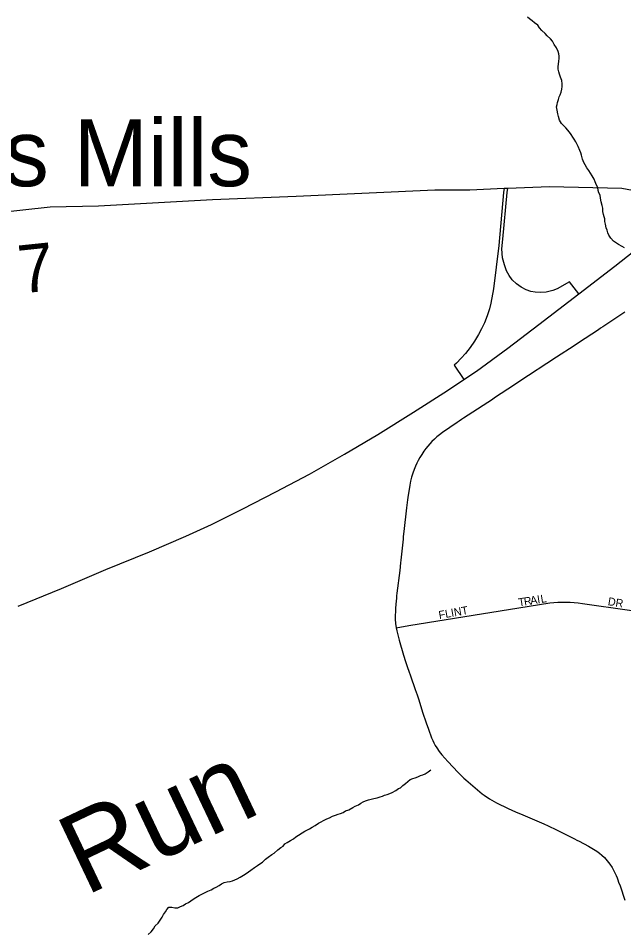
# Model space of a CAD drawing. Extents: x 1310247 to 1664935, y 284496 to 704931.
# Drawn here: x 1518144 to 1521928, y 520097 to 525811 of the extents above; entities that cross this region are included whole.
import ezdxf

# ---------------------------------------------------------------- set-up
doc = ezdxf.new("R2010")
doc.units = 0
for name, color, linetype in [('GM_P_State_Location', 7, 'Continuous'), ('GM_X_County_Road_Text', 7, 'Continuous'), ('GM_X_Interstate_Route', 7, 'Continuous'), ('GM_X_Minor_Lake_Text', 7, 'Continuous'), ('GM_X_Minor_River_Text', 7, 'Continuous'), ('GM_X_State_Location', 7, 'Continuous'), ('GM_X_State_Shield', 7, 'Continuous'), ('GM_X_Township_Road', 7, 'Continuous'), ('GM_X_US_Route', 7, 'Continuous')]:
    doc.layers.add(name, color=color, linetype=linetype)

msp = doc.modelspace()

# ---------------------------------------------------------------- linework, layer by layer
at = {"layer": 'GM_X_County_Road_Text'}
for points in [[(1518000.3, 524596.4), (1518343.7, 524632.5), (1518645.2, 524640), (1519357.7, 524679.2), (1519879.6, 524700.6), (1520747.1, 524738.9), (1520817, 524739.2)], [(1520817, 524739.2), (1520965.4, 524739.8), (1521180.2, 524748.9), (1521203.3, 524749.9), (1521464.1, 524759.8), (1521916.6, 524749.1), (1522383.3, 524661.5)], [(1521934.9, 523973.8), (1521810.8, 523892.2), (1521797, 523883.1), (1521783.3, 523874), (1521769.5, 523864.9), (1521645.4, 523783.2), (1521617.8, 523765), (1521507.6, 523692.7), (1521272.6, 523538.7), (1521245, 523520.6), (1521120.9, 523438.9), (1521107.1, 523429.8), (1520955.1, 523330.4), (1520927.3, 523312.4), (1520913.6, 523303.4), (1520899.8, 523294.3), (1520886, 523285.2), (1520794.8, 523222), (1520777.5, 523209.1), (1520760.8, 523195.5), (1520744.8, 523181.2), (1520729.5, 523166.2), (1520716.6, 523152.5), (1520703.9, 523138), (1520691.5, 523122.7), (1520679.5, 523106.5), (1520665.2, 523085.8), (1520652.7, 523065.6), (1520643.3, 523048.6), (1520634.3, 523030.7), (1520625.8, 523011.8), (1520617.8, 522992.1), (1520609.2, 522968.2), (1520601.8, 522943.9), (1520595.5, 522919.1), (1520590.3, 522893.9), (1520577.9, 522817.2), (1520575.7, 522800.9), (1520573.7, 522784.6), (1520571.8, 522768.2), (1520569.9, 522751.9), (1520553.8, 522604.7), (1520550.3, 522571.9), (1520548.6, 522555.4), (1520535.3, 522424.7), (1520533.4, 522408.6), (1520527.9, 522360.1), (1520510.6, 522218.5), (1520508.7, 522202.3), (1520506.9, 522186.1), (1520505.1, 522169.8), (1520501.3, 522125.6), (1520500.3, 522059), (1520502.2, 522027.3), (1520503.5, 522015.9), (1520505.3, 522002.9), (1520509.2, 521983.6), (1520523.7, 521924.8), (1520551.4, 521831.4), (1520564.9, 521791.6), (1520576.8, 521754.2), (1520584.8, 521731.2), (1520595.3, 521701.4), (1520624.4, 521617.2), (1520635.9, 521583.5), (1520646.6, 521551.7), (1520671.2, 521474.8), (1520693.7, 521407.9), (1520706.9, 521367.7), (1520727, 521314.2), (1520734.1, 521298.3), (1520741.9, 521282.7), (1520750.2, 521267.6), (1520759, 521252.8), (1520774.2, 521230), (1520790.8, 521208.2), (1520808.8, 521187.3), (1520828.2, 521167.3), (1520892.3, 521096.9), (1520905.1, 521085.1), (1520917.1, 521074), (1520928.7, 521063.5), (1520941, 521052.7), (1521029.1, 520976.4), (1521043.3, 520965), (1521056.7, 520955.3), (1521089.7, 520933.9), (1521103.7, 520925.3), (1521132.2, 520909), (1521205.7, 520872.3), (1521251.2, 520852.4), (1521266.5, 520845.9), (1521281.8, 520839.5), (1521297.1, 520833.1), (1521414.7, 520782.7), (1521428.1, 520776.5), (1521455.1, 520764), (1521467.6, 520758.2), (1521494.9, 520745.8), (1521578.7, 520704), (1521607.2, 520689.5), (1521620.6, 520682.7), (1521634.3, 520675.9), (1521648.6, 520668.8), (1521706.9, 520638.4), (1521760, 520605.4), (1521775.7, 520594.2), (1521790.5, 520582), (1521807.3, 520565.7), (1521825.3, 520545.5), (1521841.6, 520524.4), (1521855.5, 520503.5), (1521868.8, 520479.7), (1521880.1, 520454.7), (1521886.3, 520439.9), (1521890.6, 520428.2), (1521896.2, 520413.1), (1521905.3, 520389.3), (1521935.5, 520300.8)]]:
    msp.add_lwpolyline(points, dxfattribs=at)
at = {"layer": 'GM_X_Minor_River_Text'}
for points in [[(1521644.1, 525010.2), (1521628.6, 525038.6), (1521618.9, 525054.9), (1521609.2, 525069.1), (1521599.5, 525085.4), (1521589.7, 525099.6), (1521566.1, 525126.2), (1521552.4, 525140.5), (1521538.6, 525154.8), (1521527, 525175.1), (1521519.4, 525197.4), (1521515.8, 525213.5), (1521512.3, 525237.7), (1521508.7, 525257.8), (1521511, 525271.8), (1521513.4, 525285.9), (1521519.8, 525303.8), (1521524.2, 525319.8), (1521530.5, 525333.8), (1521536.9, 525349.8), (1521541.4, 525367.7), (1521543.8, 525385.8), (1521544.1, 525401.8), (1521540.6, 525422), (1521533, 525444.2), (1521527.4, 525462.4), (1521521.7, 525476.6), (1521518, 525492.7), (1521518.4, 525510.8), (1521520.7, 525524.8), (1521523.1, 525542.9), (1521523.6, 525561), (1521523.9, 525575), (1521522.2, 525589.1), (1521518.5, 525603.2), (1521506.9, 525627.6), (1521493.3, 525647.9), (1521483.7, 525668.2), (1521469.9, 525682.5), (1521450.2, 525700.9), (1521436.4, 525715.3), (1521416.7, 525735.7), (1521401, 525752.1), (1521391.3, 525768.3), (1521369.5, 525782.8), (1521355.7, 525795.1), (1521339.8, 525807.4), (1521326, 525817.7)], [(1521931.8, 524376.1), (1521917.9, 524384.4), (1521896, 524396.8), (1521882.1, 524405.1), (1521864.3, 524417.5), (1521846.6, 524437.9), (1521835, 524456.2), (1521829.3, 524470.4), (1521823.6, 524486.6), (1521817.9, 524502.7), (1521814.4, 524524.9), (1521810.7, 524541), (1521809.1, 524557.1), (1521805.3, 524571.3), (1521801.6, 524585.4), (1521798, 524603.6), (1521796.5, 524623.7), (1521792.8, 524641.8), (1521787.3, 524664), (1521783.8, 524688.2), (1521780.2, 524706.4), (1521772.5, 524720.6), (1521768.8, 524734.7), (1521765.1, 524752.8), (1521757.4, 524769.1), (1521749.8, 524789.3), (1521744.2, 524805.5), (1521730.5, 524825.8), (1521720.9, 524844.1), (1521709.2, 524860.4), (1521697.4, 524876.6), (1521687.8, 524894.9), (1521678, 524909.2), (1521670.5, 524931.4), (1521663, 524955.6), (1521659.3, 524969.8), (1521653.6, 524985.9), (1521644.1, 525010.2)], [(1520285.6, 520906.3), (1520299.9, 520914.1), (1520314.2, 520921.9), (1520332.4, 520927.6), (1520348.6, 520931.3), (1520366.8, 520935), (1520387.1, 520940.6), (1520405.3, 520946.3), (1520419.5, 520950.1), (1520433.7, 520955.9), (1520449.9, 520959.6), (1520466.2, 520967.3), (1520480.4, 520973.1), (1520502.8, 520984.8), (1520519.2, 520998.5), (1520533.4, 521002.3), (1520547.8, 521016.1), (1520564.2, 521029.8), (1520578.5, 521041.6), (1520592.9, 521053.4), (1520609.2, 521061.1), (1520623.4, 521064.9), (1520641.6, 521070.6), (1520657.9, 521078.3), (1520672.1, 521084.1), (1520686.3, 521089.9), (1520704.7, 521101.6), (1520723.1, 521115.3)], [(1518956.6, 520084.9), (1518975.1, 520102.6), (1518989.6, 520120.4), (1519000.1, 520140.3), (1519018.6, 520156.1), (1519031.1, 520175.9), (1519043.6, 520193.8), (1519052, 520209.7), (1519064.5, 520227.5), (1519072.9, 520241.5), (1519085.3, 520255.3), (1519103.4, 520257), (1519121.4, 520252.6), (1519141.5, 520252.2), (1519157.8, 520260), (1519174.1, 520267.7), (1519188.4, 520277.5), (1519206.7, 520285.2), (1519223, 520295), (1519237.4, 520306.7), (1519253.7, 520316.5), (1519274.1, 520330.2), (1519290.4, 520337.9), (1519308.7, 520345.6), (1519329.1, 520355.3), (1519349.4, 520365), (1519365.7, 520374.7), (1519380, 520380.5), (1519398.3, 520392.2), (1519414.7, 520401.9), (1519430.9, 520409.7), (1519449.2, 520415.4), (1519467.4, 520417), (1519483.5, 520420.8), (1519497.8, 520426.5), (1519512, 520434.3), (1519530.4, 520444), (1519550.8, 520455.7), (1519567.1, 520467.5), (1519583.5, 520477.2), (1519597.8, 520487), (1519620.3, 520504.6), (1519638.7, 520516.4), (1519653, 520526.2), (1519669.4, 520537.9), (1519687.9, 520555.6), (1519706.3, 520569.4), (1519728.8, 520585), (1519743.1, 520594.8), (1519765.7, 520614.5), (1519784.1, 520628.2), (1519798.5, 520638), (1519810.8, 520651.8), (1519825.1, 520659.6), (1519845.6, 520673.3), (1519863.9, 520683), (1519878.3, 520696.8), (1519894.6, 520706.6), (1519917.1, 520720.2), (1519935.4, 520731.9), (1519963.9, 520745.5), (1519980.3, 520757.2), (1519998.6, 520766.9), (1520021.1, 520780.6), (1520037.4, 520790.3), (1520051.7, 520798.1), (1520072, 520807.8), (1520088.3, 520815.5), (1520108.7, 520825.2), (1520126.9, 520830.9), (1520143.1, 520836.6), (1520157.4, 520842.4), (1520173.6, 520848.1), (1520189.9, 520857.9), (1520210.2, 520865.5), (1520234.7, 520879.1), (1520248.9, 520886.9), (1520269.3, 520896.6), (1520285.6, 520906.3)]]:
    msp.add_lwpolyline(points, dxfattribs=at)
at = {"layer": 'GM_X_State_Location'}
msp.add_lwpolyline([(1520505.3, 522002.9), (1520585.6, 522015.9), (1521272, 522126.9), (1521466.3, 522157.9), (1521491.5, 522160.7), (1521516.6, 522162.5), (1521541.7, 522163.4), (1521566.9, 522163.4), (1521592.5, 522162.4), (1521618.1, 522160.5), (1521643.7, 522157.6), (1521669.3, 522153.8), (1522256.8, 522070.1)], dxfattribs=at)
at = {"layer": 'GM_X_State_Shield'}
msp.add_lwpolyline([(1518143.5, 522137), (1518414.5, 522248.4), (1518691.6, 522365.6), (1518964.6, 522476.9), (1519191.5, 522574.7), (1519352.2, 522647.1), (1519547.2, 522745.2), (1519754.1, 522851.2), (1519963.2, 522963.1), (1520182.4, 523086.9), (1520391.5, 523210.9), (1520614.9, 523350.7), (1520826.1, 523484.6), (1520928.4, 523553.6), (1521007.3, 523606.9), (1521202.6, 523749), (1521398.1, 523897), (1521647, 524090.1), (1521871.6, 524262.5), (1521991.2, 524355.7)], dxfattribs=at)
at = {"layer": 'GM_X_US_Route'}
for points in [[(1521180.2, 524748.9), (1521176.1, 524723.4), (1521147, 524391.9), (1521114.2, 524120.3), (1521098.2, 524030.7), (1521088.9, 523995.5), (1521074.7, 523952.1), (1521057.4, 523908), (1521039.9, 523870.4), (1521021, 523834.8), (1520995.6, 523793.1), (1520967.6, 523753.2), (1520939, 523717.4), (1520911.4, 523686.7), (1520881.8, 523657), (1520867.3, 523644.1), (1520928.4, 523553.6)], [(1521647, 524090.1), (1521589.6, 524164.9), (1521511.3, 524120.7), (1521484.5, 524109.5), (1521442.6, 524099.2), (1521410.1, 524096.7), (1521374.8, 524099), (1521347.7, 524104.6), (1521317.9, 524114.7), (1521287.2, 524130.3), (1521258.3, 524150.9), (1521231.4, 524177.3), (1521211.3, 524204.1), (1521195.3, 524233.4), (1521182.2, 524269.9), (1521170.7, 524313.5), (1521166.1, 524369.9), (1521171.4, 524430.3), (1521199, 524722.9), (1521203.3, 524749.9)]]:
    msp.add_lwpolyline(points, dxfattribs=at)

# ---------------------------------------------------------------- texts
at = {"layer": 'GM_P_State_Location'}
for s, rotation, p in [('I', 8.8226, (1521390.4, 522153.9)), ('L', 8.8064, (1521412.2, 522157.2)), ('T', 8.8334, (1521273, 522135.6)), ('R', 8.8034, (1521307.8, 522141)), ('A', 8.8334, (1521347, 522147.1)), ('DR', 350.5436, (1521826, 522144.4)), ('FLINT', 10.1751, (1520775.7, 522056.4))]:
    msp.add_text(s, height=50, rotation=rotation, dxfattribs=at).set_placement(p)
at = {"layer": 'GM_X_Interstate_Route'}
msp.add_text('Mathers Mills', height=417, rotation=0, dxfattribs=at).set_placement((1516320.1, 524761.9))
at = {"layer": 'GM_X_Minor_Lake_Text'}
msp.add_text('Run', height=500.01, rotation=25.4036, dxfattribs=at).set_placement((1518563.7, 520324.9))
at = {"layer": 'GM_X_Township_Road'}
msp.add_text('7', height=300, rotation=5.9747, dxfattribs=at).set_placement((1518158, 524090.7))

doc.saveas('drawing.dxf')
